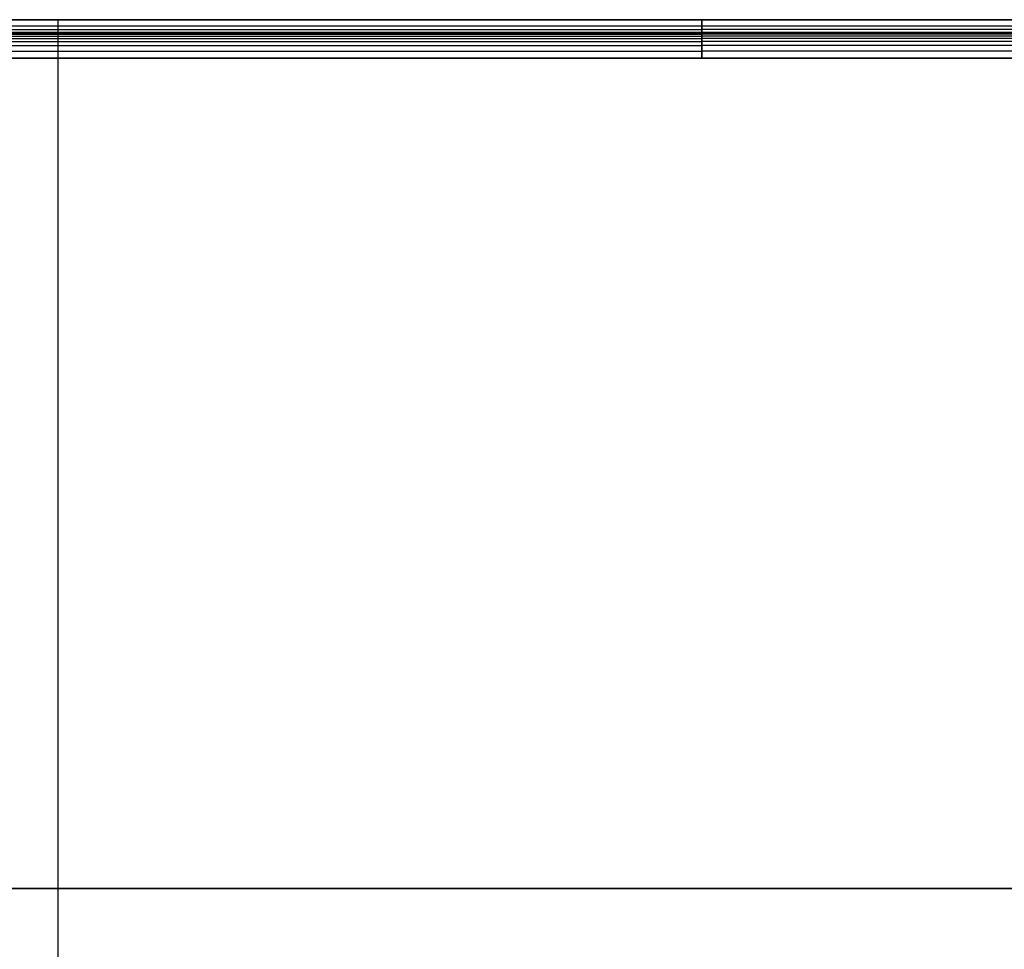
# Model space of a CAD drawing. Header units: millimetres. Extents: x -3218 to -2618, y -55 to 306.
# Tile 518 of 656: x -2924 to -2771, y 126 to 270. Entities that reach past the tile are written whole.
import ezdxf

# ---------------------------------------------------------------- set-up
doc = ezdxf.new("R2010")
doc.units = ezdxf.units.MM
doc.layers.add('Layer 01', color=18, linetype='Continuous', true_color=0x000000)

msp = doc.modelspace()

# ---------------------------------------------------------------- linework, layer by layer
at = {"layer": 'Layer 01'}
for p, q in [((-3017.53, 270, 5), (-2817.53, 270, 5)), ((-2917.53, 270), (-2917.53, 270, 10)), ((-2917.53, 268), (-2917.53, 270)), ((-2817.53, 270, 5), (-2640.17, 270, 5)), ((-2817.53, 269), (-3017.53, 269)), ((-3017.53, 268, 5), (-2817.53, 268, 5)), ((-2917.53, 268, 10), (-2917.53, 268)), ((-2618.53, 269), (-2817.53, 269)), ((-2817.53, 268, 5), (-2640.17, 268, 5)), ((-3217.53, 264, 15), (-2617.53, 264, 15)), ((-2917.53, 6, 16), (-2917.53, 264, 16)), ((-2917.53, 264, 14), (-2917.53, 264, 16)), ((-2917.53, 6, 14), (-2917.53, 264, 14)), ((-3217.53, 135, 16), (-2617.53, 135, 16)), ((-2617.53, 135, 14), (-3217.53, 135, 14))]:
    msp.add_line(p, q, dxfattribs=at)
for points, degree in [([(-2817.53, 270, 10), (-2917.53, 270, 10), (-3017.53, 270, 10)], 2), ([(-2817.53, 270), (-2917.53, 270), (-3017.53, 270)], 2), ([(-2817.53, 270, 10), (-2817.53, 270, 5), (-2817.53, 270)], 2), ([(-2817.53, 270), (-2817.53, 269), (-2817.53, 268)], 2), ([(-2617.53, 270, 10), (-2717.53, 270, 10), (-2817.53, 270, 10)], 2), ([(-2817.53, 270), (-2718.03, 270), (-2618.53, 270)], 2), ([(-3017.53, 268.5, 14.5), (-2917.53, 268.5, 14.5), (-2817.53, 268.5, 14.5)], 2), ([(-2817.53, 268), (-2917.53, 268), (-3017.53, 268)], 2), ([(-2817.53, 268, 10), (-2917.53, 268, 10), (-3017.53, 268, 10)], 2), ([(-3017.53, 267.93, 11.12), (-2917.53, 267.93, 11.12), (-2817.53, 267.93, 11.12)], 2), ([(-2617.53, 268.5, 14.5), (-2717.53, 268.5, 14.5), (-2817.53, 268.5, 14.5)], 2), ([(-2817.53, 268), (-2817.53, 268, 5), (-2817.53, 268, 10)], 2), ([(-2817.53, 268, 10), (-2750.86, 268, 10), (-2684.2, 268, 10), (-2617.53, 268, 10)], 3), ([(-2618.53, 268), (-2718.03, 268), (-2817.53, 268)], 2), ([(-2617.53, 267.93, 11.12), (-2717.53, 267.93, 11.12), (-2817.53, 267.93, 11.12)], 2), ([(-3017.53, 267.73, 11.99), (-2917.53, 267.73, 11.99), (-2817.53, 267.73, 11.99)], 2), ([(-3017.53, 267.44, 12.63), (-2917.53, 267.44, 12.63), (-2817.53, 267.44, 12.63)], 2), ([(-3017.53, 267.09, 13.09), (-2917.53, 267.09, 13.09), (-2817.53, 267.09, 13.09)], 2), ([(-3017.53, 266.63, 13.44), (-2917.53, 266.63, 13.44), (-2817.53, 266.63, 13.44)], 2), ([(-2617.53, 267.73, 11.99), (-2717.53, 267.73, 11.99), (-2817.53, 267.73, 11.99)], 2), ([(-2617.53, 267.44, 12.63), (-2717.53, 267.44, 12.63), (-2817.53, 267.44, 12.63)], 2), ([(-2617.53, 267.09, 13.09), (-2717.53, 267.09, 13.09), (-2817.53, 267.09, 13.09)], 2), ([(-2617.53, 266.63, 13.44), (-2717.53, 266.63, 13.44), (-2817.53, 266.63, 13.44)], 2), ([(-3017.53, 265.99, 13.73), (-2917.53, 265.99, 13.73), (-2817.53, 265.99, 13.73)], 2), ([(-3017.53, 265.12, 13.93), (-2917.53, 265.12, 13.93), (-2817.53, 265.12, 13.93)], 2), ([(-2617.53, 265.99, 13.73), (-2717.53, 265.99, 13.73), (-2817.53, 265.99, 13.73)], 2), ([(-2617.53, 265.12, 13.93), (-2717.53, 265.12, 13.93), (-2817.53, 265.12, 13.93)], 2), ([(-2617.53, 264, 16), (-2917.53, 264, 16), (-3217.53, 264, 16)], 2), ([(-2617.53, 264, 14), (-2917.53, 264, 14), (-3217.53, 264, 14)], 2), ([(-3017.53, 264, 16), (-2917.53, 264, 16), (-2817.53, 264, 16)], 2), ([(-2817.53, 264, 14), (-2917.53, 264, 14), (-3017.53, 264, 14)], 2), ([(-2817.53, 264, 16), (-2717.53, 264, 16), (-2617.53, 264, 16)], 2), ([(-2617.53, 264, 14), (-2684.2, 264, 14), (-2750.86, 264, 14), (-2817.53, 264, 14)], 3)]:
    msp.add_open_spline(points, degree=degree, dxfattribs=at)
at = {"layer": 'Layer 01', "extrusion": (-1, 0, 0)}
for points, degree in [([(-2917.53, 264, 16), (-2917.53, 270, 16), (-2917.53, 270, 10)], 2), ([(-2817.53, 264, 16), (-2817.53, 270, 16), (-2817.53, 270, 10)], 2), ([(-2917.53, 264, 14), (-2917.53, 264.42, 14), (-2917.53, 265.17, 13.95), (-2917.53, 266.03, 13.74), (-2917.53, 266.66, 13.45), (-2917.53, 267.1, 13.1), (-2917.53, 267.45, 12.66), (-2917.53, 267.74, 12.03), (-2917.53, 267.95, 11.17), (-2917.53, 268, 10.42), (-2917.53, 268, 10)], 3), ([(-2817.53, 268, 10), (-2817.53, 268, 10.42), (-2817.53, 267.95, 11.17), (-2817.53, 267.74, 12.03), (-2817.53, 267.45, 12.66), (-2817.53, 267.1, 13.1), (-2817.53, 266.66, 13.45), (-2817.53, 266.03, 13.74), (-2817.53, 265.17, 13.95), (-2817.53, 264.42, 14), (-2817.53, 264, 14)], 3)]:
    msp.add_open_spline(points, degree=degree, dxfattribs=at)

doc.saveas('drawing.dxf')
